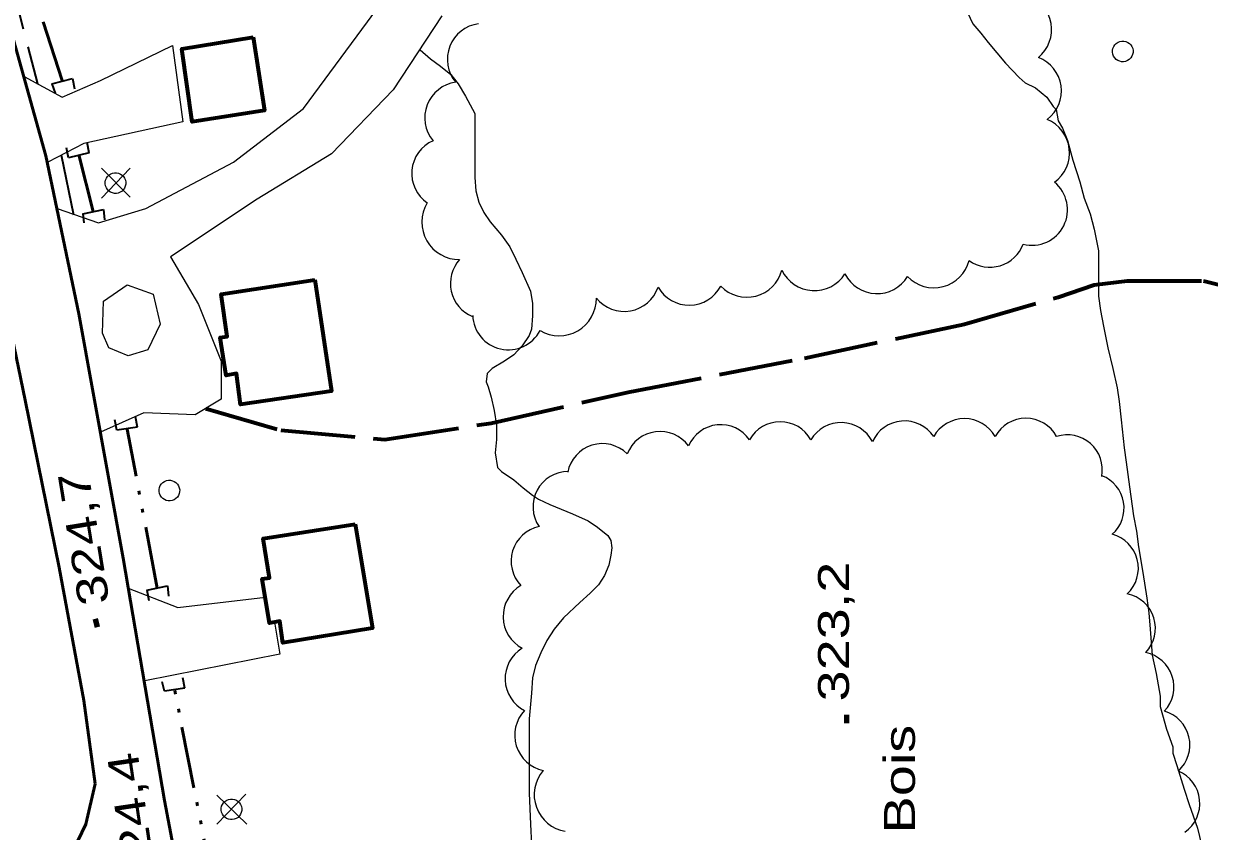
# Model space of a CAD drawing. Extents: x 240591 to 242335, y 5323482 to 5326937.
# Drawn here: x 241286.5 to 241401.5, y 5324850.8 to 5324929.1 of the extents above; entities that cross this region are included whole.
import ezdxf

# ---------------------------------------------------------------- set-up
doc = ezdxf.new("R2010")
doc.units = 0
doc.header["$LTSCALE"] = 1.2
doc.linetypes.add('DASH_DOUBLE_DOT', pattern=[9.2, 5, -1.2, 0.3, -1.2, 0.3, -1.2])
doc.linetypes.add('LONG_DASHED', pattern=[7.5, 6, -1.5])
for name, color, linetype, lineweight in [('19', 7, 'Continuous', 13), ('2', 7, 'Continuous', 13), ('21', 7, 'Continuous', 53), ('22', 7, 'LONG_DASHED', 70), ('26', 7, 'Continuous', 35), ('3', 7, 'Continuous', 140), ('31', 7, 'Continuous', 70), ('36', 7, 'Continuous', 13), ('4', 7, 'DASH_DOUBLE_DOT', 53), ('44', 7, 'Continuous', 25)]:
    doc.layers.add(name, color=color, linetype=linetype, lineweight=lineweight)

msp = doc.modelspace()

# ---------------------------------------------------------------- linework, layer by layer
at = {"layer": '19'}
for points in [[(241289.7, 5324911.2), (241293.7, 5324909.8), (241298.3, 5324911.2), (241306.8, 5324915.7), (241313.6, 5324920.9), (241319.8, 5324929.3), (241322.2, 5324932.6)], [(241327, 5324929.9), (241322.3, 5324922.7), (241316.3, 5324916.5), (241309.1, 5324912.1), (241300.7, 5324906.5), (241303.4, 5324901.9), (241305.6, 5324896.4), (241305.6, 5324892.7), (241303.1, 5324891.2), (241298.1, 5324891.4), (241293.9, 5324889.5)], [(241286.5, 5324924), (241290.2, 5324922), (241293.9, 5324923.6), (241300.9, 5324927), (241301.9, 5324919.6), (241292.3, 5324917.5), (241288.8, 5324915.7)], [(241296.6, 5324874.4), (241301.4, 5324872.5), (241309.9, 5324873.5)], [(241310.8, 5324871.1), (241311.3, 5324868), (241298.2, 5324865.4)]]:
    msp.add_lwpolyline(points, dxfattribs=at)
msp.add_lwpolyline([(241294.1, 5324899.1), (241294.2, 5324902.2), (241296.5, 5324903.8), (241299, 5324902.9), (241299.7, 5324900), (241298.5, 5324897.5), (241296.6, 5324896.9), (241294.7, 5324897.7)], close=True, dxfattribs=at)
at = {"layer": '2', "linetype": 'LONG_DASHED'}
msp.add_lwpolyline([(241377.9, 5324948.6), (241377.9, 5324945.5), (241377.9, 5324943.1), (241377.6, 5324941.9), (241377.5, 5324941.1), (241377.3, 5324939.9), (241376.9, 5324938.5), (241376.8, 5324937.4), (241376.8, 5324936.3), (241376.8, 5324933.8), (241377.1, 5324932.6), (241377.5, 5324931.4), (241378, 5324930.2), (241378.5, 5324929.1), (241379.3, 5324928.2), (241380, 5324927.3), (241381.7, 5324925.3), (241383, 5324923.9), (241383.6, 5324923.4), (241384.6, 5324922.9), (241385.7, 5324922), (241386.3, 5324921.1), (241386.6, 5324920.8)], dxfattribs=at)
at = {"layer": '2'}
for points in [[(241324.9, 5324926.6), (241325.9, 5324925.7), (241326.9, 5324925), (241327.9, 5324924.2), (241328.6, 5324923.3), (241329.3, 5324922.1), (241330.2, 5324920.4), (241330.2, 5324919.9), (241330.2, 5324916.9), (241330.2, 5324914.2), (241330.3, 5324912.9), (241330.6, 5324911.8), (241331.1, 5324910.8), (241331.7, 5324909.9), (241332.8, 5324908.6), (241333.6, 5324907.5), (241334.2, 5324906.3), (241334.8, 5324905), (241335.6, 5324903.2), (241335.8, 5324902), (241335.8, 5324900.8), (241335.7, 5324899.5), (241335.5, 5324898.9), (241334.8, 5324897.9), (241334, 5324897), (241333.1, 5324896.4), (241331.9, 5324895.7), (241331.4, 5324895.2), (241331.3, 5324894.4), (241331.5, 5324893.9), (241331.8, 5324892.9), (241332.1, 5324891.6), (241332.3, 5324890.2), (241332.3, 5324888.8), (241332.2, 5324887.5), (241332.4, 5324886.1), (241332.8, 5324885.7), (241334, 5324884.9), (241334.9, 5324884.1), (241335.8, 5324883.4), (241336.4, 5324883), (241337.5, 5324882.5), (241339.7, 5324881.6), (241341.2, 5324880.9), (241342.1, 5324880.3), (241343.1, 5324879.5), (241343.4, 5324879), (241343.5, 5324878.3), (241343.4, 5324877.6), (241343.2, 5324876.6), (241342.8, 5324875.6), (241342.2, 5324874.7), (241341.4, 5324873.9), (241340.4, 5324873), (241338.8, 5324871.5), (241337.9, 5324870.4), (241337.2, 5324869.3), (241336.6, 5324868.1), (241336.1, 5324866.9), (241335.8, 5324865.7), (241335.7, 5324864.2), (241335.5, 5324861.7), (241335.5, 5324860.4), (241335.5, 5324857.7), (241335.5, 5324854.5), (241335.6, 5324851.5), (241335.7, 5324849.5)], [(241386.6, 5324920.8), (241386.8, 5324919.7), (241387.2, 5324919), (241387.7, 5324917.8), (241388.2, 5324915.9), (241388.9, 5324913.8), (241389.3, 5324912.2), (241389.9, 5324910.7), (241390.3, 5324909.2), (241390.7, 5324907.1), (241390.7, 5324905.8), (241390.7, 5324902.7), (241390.9, 5324901.3), (241391.2, 5324899.8), (241391.6, 5324897.7), (241392.1, 5324895.7), (241392.5, 5324893.8), (241392.7, 5324892.5), (241392.9, 5324890.7), (241393.2, 5324888), (241393.4, 5324886.6), (241393.7, 5324884.2), (241394.1, 5324881.4), (241394.4, 5324879.9), (241394.6, 5324878.4), (241395, 5324875.9), (241395.4, 5324873.4), (241395.6, 5324872), (241395.7, 5324870.4), (241395.9, 5324867.9), (241396.3, 5324866.1), (241396.7, 5324863.9), (241396.7, 5324862.9), (241396.9, 5324862.1), (241397.3, 5324860.7), (241397.9, 5324859), (241397.9, 5324858.4), (241398.3, 5324857.2), (241399, 5324854.9), (241399.5, 5324853.4), (241400.3, 5324851.1), (241400.7, 5324849.5)]]:
    msp.add_lwpolyline(points, dxfattribs=at)
at = {"layer": '21', "linetype": 'LONG_DASHED', "lineweight": 35}
for p, q in [((241284.6, 5324935.6), (241287.8, 5324923.3)), ((241290.1, 5324916.4), (241291.3, 5324910.6))]:
    msp.add_line(p, q, dxfattribs=at)
at = {"layer": '21'}
for points in [[(241278.4, 5324952), (241284, 5324932.7), (241288.6, 5324916.3), (241291.8, 5324901), (241296.1, 5324877.3), (241300.1, 5324853.8), (241303.6, 5324835.4)], [(241283.2, 5324909.1), (241281.1, 5324911.9), (241278.1, 5324913.5), (241273.7, 5324913), (241249.5, 5324908.6), (241202.6, 5324899.9), (241168.3, 5324893.6), (241166.2, 5324892), (241164.7, 5324890), (241164.1, 5324887.4), (241165.7, 5324879.2), (241174.6, 5324831.6), (241176.7, 5324829.5), (241178.9, 5324828.5), (241182.8, 5324828.5), (241200.3, 5324831.7), (241239.9, 5324838.8), (241289.9, 5324848.1), (241291.7, 5324849.9), (241292.5, 5324851.5), (241293.4, 5324855.4)], [(241293.4, 5324855.4), (241292.3, 5324863.5), (241289.9, 5324876.4), (241286.6, 5324892.6), (241283.8, 5324906.1), (241283.2, 5324909.1)]]:
    msp.add_lwpolyline(points, dxfattribs=at)
at = {"layer": '22'}
msp.add_lwpolyline([(241304.1, 5324891.8), (241311.4, 5324889.7), (241321.5, 5324888.8), (241331.8, 5324890.4), (241345.1, 5324893.4), (241362.2, 5324896.7), (241377.7, 5324900), (241386.8, 5324902.6), (241390.3, 5324903.8), (241393.5, 5324904.2), (241400.9, 5324904.2), (241410.1, 5324901.9), (241419.2, 5324898.5), (241426.6, 5324895.6)], dxfattribs=at)
at = {"layer": '26'}
for p, q in [((241289.2, 5324923.3), (241291.2, 5324923.8)), ((241291.2, 5324923.8), (241291.4, 5324922.8)), ((241289.2, 5324923.3), (241289.5, 5324922.4)), ((241290.8, 5324916.1), (241290.6, 5324917.1)), ((241292.8, 5324916.6), (241290.8, 5324916.1)), ((241292.8, 5324916.6), (241292.6, 5324917.6)), ((241292.2, 5324910.7), (241294.2, 5324911.1)), ((241294.2, 5324911.1), (241294.3, 5324910.1)), ((241292.2, 5324910.7), (241292.3, 5324909.8)), ((241295.5, 5324889.7), (241295.3, 5324890.7)), ((241297.5, 5324890), (241297.3, 5324891)), ((241297.5, 5324890), (241295.5, 5324889.7)), ((241298.4, 5324874.2), (241300.4, 5324874.6)), ((241298.4, 5324874.2), (241298.6, 5324873.2)), ((241300.4, 5324874.6), (241300.5, 5324873.6)), ((241300.1, 5324864.4), (241299.9, 5324865.3)), ((241302.1, 5324864.7), (241301.9, 5324865.7)), ((241302.1, 5324864.7), (241300.1, 5324864.4))]:
    msp.add_line(p, q, dxfattribs=at)
at = {"layer": '3'}
for p, q in [((241293.4, 5324871.4), (241293.6, 5324870.6)), ((241366.3, 5324861.3), (241366.3, 5324862.1))]:
    msp.add_line(p, q, dxfattribs=at)
at = {"layer": '31'}
for points in [[(241308.7, 5324927.8), (241309.8, 5324920.7), (241302.8, 5324919.6), (241301.8, 5324926.7)], [(241314.7, 5324904.3), (241316.3, 5324893.5), (241307.5, 5324892.2), (241307.1, 5324895.2), (241306.1, 5324895), (241305.5, 5324898.7), (241306.2, 5324898.8), (241305.6, 5324902.9)], [(241318.6, 5324880.6), (241320.3, 5324870.5), (241311.6, 5324869.1), (241311.3, 5324871.2), (241310.3, 5324871), (241309.6, 5324875.3), (241310.3, 5324875.4), (241309.7, 5324879.2)]]:
    msp.add_lwpolyline(points, close=True, dxfattribs=at)
at = {"layer": '36'}
for p, q in [((241296.8, 5324912.3), (241294, 5324915.1)), ((241296.8, 5324915.1), (241294, 5324912.2)), ((241308, 5324854.4), (241305.2, 5324851.5)), ((241308.1, 5324851.5), (241305.2, 5324854.3))]:
    msp.add_line(p, q, dxfattribs=at)
for centre in [(241393.06, 5324926.433), (241295.362, 5324913.665), (241300.59, 5324883.853), (241306.612, 5324852.935)]:
    msp.add_ellipse(centre, major_axis=(-0.463, 0.886), ratio=0.999959, dxfattribs=at)
at = {"layer": '4'}
for p, q in [((241290.2, 5324923.6), (241286.5, 5324934.9)), ((241293.2, 5324910.9), (241291.8, 5324916.4)), ((241299.4, 5324874.4), (241296.5, 5324889.8)), ((241305.1, 5324844.2), (241301.1, 5324864.5))]:
    msp.add_line(p, q, dxfattribs=at)
at = {"layer": '44'}
for centre, radius, start, end in [((241328.833, 5324919.995), 3.478, 97.82172, 219.76507), ((241327.563, 5324914.599), 3.468, 113.86121, 235.52722), ((241328.702, 5324909.871), 3.621, 148.92657, 270.60813), ((241363.145, 5324906.75), 3.516, 205.79081, 327.48723), ((241374.741, 5324907.036), 3.52, 223.56297, 345.59266), ((241369.22, 5324906.431), 3.484, 206.80883, 328.482), ((241354.061, 5324886.832), 3.404, 34.69965, 156.49151), ((241392.815, 5324870.488), 3.411, 316.50435, 78.42144)]:
    msp.add_arc(centre, radius, start, end, dxfattribs=at)
for centre, major_axis, ratio, start_param, end_param in [((241382.672, 5324928.55), (3.481, 0.082), 0.999833, 5.3719472, 7.497419), ((241331.037, 5324925.668), (-3.248, 1.26), 0.999806, 5.2170128, 7.3475774), ((241383.619, 5324922.605), (3.464, 0.401), 0.996488, 5.2474976, 7.372221), ((241384.385, 5324916.6), (3.428, -0.745), 0.999963, 5.5486894, 7.6743032), ((241384.242, 5324911.086), (2.939, -1.828), 0.996132, 5.0212179, 7.7232324), ((241380.168, 5324908.964), (3.107, 1.511), 0.999985, 3.6359496, 5.4726445), ((241331.306, 5324903.928), (1.154, -3.263), 0.999255, 3.6372772, 5.547263), ((241356.592, 5324906.095), (0.359, -3.481), 0.999834, 5.3751143, 7.4984709), ((241344.702, 5324904.716), (0.613, -3.435), 0.997151, 5.2170795, 7.3431453), ((241351.002, 5324905.313), (0.058, -3.483), 0.998785, 5.219621, 7.3461258), ((241338.383, 5324902.472), (1.82, -3.131), 0.998551, 5.2213983, 7.3412431), ((241333.471, 5324900.962), (3.462, 0.051), 0.999939, 3.1654136, 5.7873584), ((241359.835, 5324887.113), (0.265, 3.397), 0.999374, 5.2981643, 7.4239832), ((241365.748, 5324887.023), (0.088, 3.417), 0.999798, 5.2175894, 7.3431171), ((241371.883, 5324887.195), (-2.786, -1.959), 0.999995, 3.1152978, 5.2450271), ((241377.7, 5324887.418), (0, 3.412), 0.999977, 5.2212241, 7.3451467), ((241383.66, 5324887.478), (-2.884, 1.77), 0.999815, 4.1855398, 6.3404028), ((241348.186, 5324886.136), (-0.469, 3.412), 0.996534, 5.215165, 7.3357244), ((241387.701, 5324885.869), (1.128, 3.193), 0.996587, 4.8594703, 6.9434274), ((241342.597, 5324884.963), (-3.282, -1.02), 0.999985, 3.6368814, 5.7878966), ((241339.287, 5324882.277), (-1.605, -3.034), 0.999863, 3.6331954, 5.7915826), ((241389.803, 5324882.144), (0.844, 3.275), 0.999059, 4.1174597, 6.160985), ((241337.17, 5324877.005), (-3.292, 0.999), 0.997546, 5.2203525, 7.338499), ((241391.163, 5324876.314), (3.307, 0.836), 0.999859, 5.2194631, 7.3462572), ((241336.441, 5324871.636), (-3.401, 0.747), 0.99993, 5.4590238, 7.582686), ((241336.607, 5324865.604), (-3.457, -0.136), 0.999951, 5.2191034, 7.3445572), ((241394.608, 5324864.799), (3.251, 1.032), 0.999544, 5.2199055, 7.3456226), ((241337.57, 5324860.121), (-3.388, -0.833), 0.999014, 5.2828679, 7.405258), ((241396.158, 5324859.178), (3.321, 0.786), 0.999798, 5.2161576, 7.3449786), ((241339.574, 5324854.36), (-3.45, -1.031), 0.998931, 5.2802949, 7.4008107), ((241397.113, 5324853.506), (-3.133, 1.363), 0.999983, 2.5981934, 4.7206475)]:
    msp.add_ellipse(centre, major_axis=major_axis, ratio=ratio, start_param=start_param, end_param=end_param, dxfattribs=at)

# ---------------------------------------------------------------- texts
at = {"layer": '3'}
for s, rotation, width, p in [('324,7', 99.225, 1.3, (241294.8, 5324873)), ('323,2', 90, 1.35, (241366.5, 5324863.4)), ('324,4', 98.409, 1.3, (241299.4, 5324845.7))]:
    msp.add_text(s, height=3, rotation=rotation, dxfattribs=dict(at, width=width)).set_placement(p)
at = {"layer": '44', "width": 1.35}
msp.add_text('Bois', height=3, rotation=90, dxfattribs=at).set_placement((241372.9, 5324850.6))

doc.saveas('drawing.dxf')
